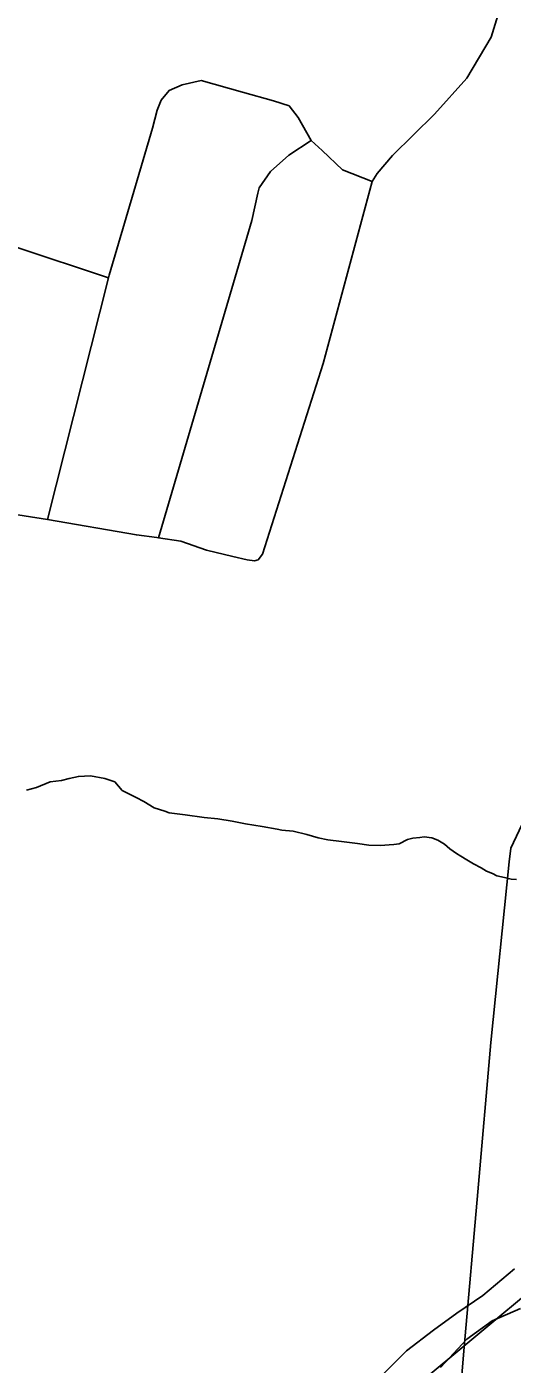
# Model space of a CAD drawing. Extents: x 44.2 to 78.2, y 4.5 to 26.5.
# Drawn here: x 50.025 to 50.268, y 21.155 to 21.825 of the extents above; entities that cross this region are included whole.
import ezdxf

# ---------------------------------------------------------------- set-up
doc = ezdxf.new("R2010")
doc.units = 0
for name, color, linetype in [('GM_X_City_Street', 7, 'Continuous'), ('GM_X_County_Road', 7, 'Continuous'), ('GM_X_Major_River', 7, 'Continuous'), ('GM_X_Minor_River', 7, 'Continuous'), ('GM_X_Rail_Line', 7, 'Continuous')]:
    doc.layers.add(name, color=color, linetype=linetype)

msp = doc.modelspace()

# ---------------------------------------------------------------- linework, layer by layer
at = {"layer": 'GM_X_City_Street'}
for points in [[(49.93471, 21.59385), (50.03485, 21.57818), (50.07942, 21.57046), (50.08963, 21.56912), (50.09051, 21.56899), (50.10172, 21.56736), (50.11452, 21.56292), (50.12772, 21.55962), (50.13489, 21.55796), (50.1386, 21.5575), (50.14029, 21.55806), (50.14254, 21.56088), (50.17294, 21.6564), (50.1975, 21.74761), (50.19992, 21.75163), (50.20769, 21.7606), (50.22859, 21.78147), (50.24488, 21.79938), (50.25706, 21.82004), (50.26643, 21.85051)], [(50.03485, 21.57818), (50.06549, 21.69944), (50.06581, 21.70071), (50.08742, 21.77438), (50.08988, 21.78345), (50.09188, 21.78836), (50.09576, 21.79322), (50.10227, 21.79613), (50.11179, 21.79822), (50.13253, 21.79249), (50.14798, 21.788), (50.15589, 21.78557), (50.16032, 21.77978), (50.16691, 21.76826), (50.17249, 21.7632), (50.18252, 21.7535), (50.1975, 21.74761)], [(49.77557, 21.6207), (49.77847, 21.64636), (49.77943, 21.65622), (49.78112, 21.66454), (49.78276, 21.67097), (49.78632, 21.67812), (49.82998, 21.74463), (49.85208, 21.77828), (49.85291, 21.78169), (49.85753, 21.78501), (49.86022, 21.78687), (49.86404, 21.78831), (49.87084, 21.78741), (49.89335, 21.77595), (50.01919, 21.71478), (50.06549, 21.69944)], [(50.09051, 21.56899), (50.13727, 21.72817), (50.1402, 21.74179), (50.14085, 21.74444), (50.14649, 21.75269), (50.15576, 21.76087), (50.16691, 21.76826)]]:
    msp.add_lwpolyline(points, dxfattribs=at)
at = {"layer": 'GM_X_County_Road'}
for points in [[(50.26612, 21.40668), (50.26682, 21.4135), (50.27681, 21.43436), (50.29898, 21.45522), (50.31984, 21.4626), (50.32551, 21.46291)], [(50.25032, 21.24119), (50.25682, 21.31614), (50.26612, 21.40668)], [(50.24186, 21.14356), (50.24357, 21.16333), (50.25032, 21.24119)]]:
    msp.add_lwpolyline(points, dxfattribs=at)
at = {"layer": 'GM_X_Major_River'}
for points in [[(50.26875, 21.20264), (50.25289, 21.18928), (50.23979, 21.18042), (50.22821, 21.17191), (50.2147, 21.16154), (50.2019, 21.14887)], [(50.2316, 21.15321), (50.24482, 21.16739), (50.25755, 21.17663), (50.27173, 21.18281)]]:
    msp.add_lwpolyline(points, dxfattribs=at)
at = {"layer": 'GM_X_Minor_River'}
for points in [[(50.02436, 21.44253), (50.02934, 21.44392), (50.03624, 21.44678), (50.04196, 21.44739), (50.04578, 21.44842), (50.05037, 21.44944), (50.05645, 21.44966), (50.06363, 21.44834), (50.06853, 21.44669), (50.07222, 21.44242), (50.07522, 21.44083), (50.07934, 21.43882), (50.08309, 21.43683), (50.08833, 21.43366), (50.0936, 21.432), (50.09586, 21.43118), (50.10381, 21.43022), (50.11327, 21.42883), (50.1201, 21.42827), (50.12728, 21.42695), (50.13408, 21.42563), (50.14241, 21.42428), (50.14997, 21.42294), (50.15224, 21.4225), (50.15792, 21.42197), (50.16471, 21.42028), (50.17037, 21.41861), (50.17528, 21.41773), (50.1821, 21.41679), (50.19005, 21.41582), (50.19572, 21.41492), (50.20142, 21.41477), (50.20827, 21.41535), (50.21093, 21.41566), (50.21517, 21.41782), (50.21784, 21.41851), (50.22127, 21.4188), (50.22356, 21.41912), (50.22734, 21.41864), (50.23035, 21.41743), (50.23372, 21.41544)], [(50.23372, 21.41544), (50.23632, 21.4131), (50.23968, 21.41073), (50.24192, 21.40954), (50.24491, 21.40756), (50.24828, 21.40558), (50.25203, 21.40358), (50.25465, 21.402), (50.25766, 21.40078), (50.2599, 21.39958), (50.26368, 21.39872), (50.26708, 21.39788), (50.26974, 21.39781)]]:
    msp.add_lwpolyline(points, dxfattribs=at)
at = {"layer": 'GM_X_Rail_Line'}
for points in [[(50.20458, 21.13155), (50.24334, 21.16385), (50.28834, 21.20136), (50.39583, 21.28512), (50.41956, 21.30188), (50.43632, 21.32421), (50.46902, 21.34109), (50.5658, 21.37943), (50.65598, 21.31254), (50.67103, 21.28493), (50.67095, 21.23819), (50.66388, 21.18323), (50.67502, 21.12794)], [(50.67502, 21.12794), (50.66388, 21.18323), (50.67095, 21.23819), (50.67103, 21.28493), (50.65598, 21.31254), (50.5658, 21.37943), (50.46902, 21.34109), (50.43632, 21.32421), (50.41956, 21.30188), (50.39583, 21.28512), (50.28834, 21.20136), (50.24334, 21.16385), (50.20458, 21.13155)]]:
    msp.add_lwpolyline(points, dxfattribs=at)

doc.saveas('drawing.dxf')
